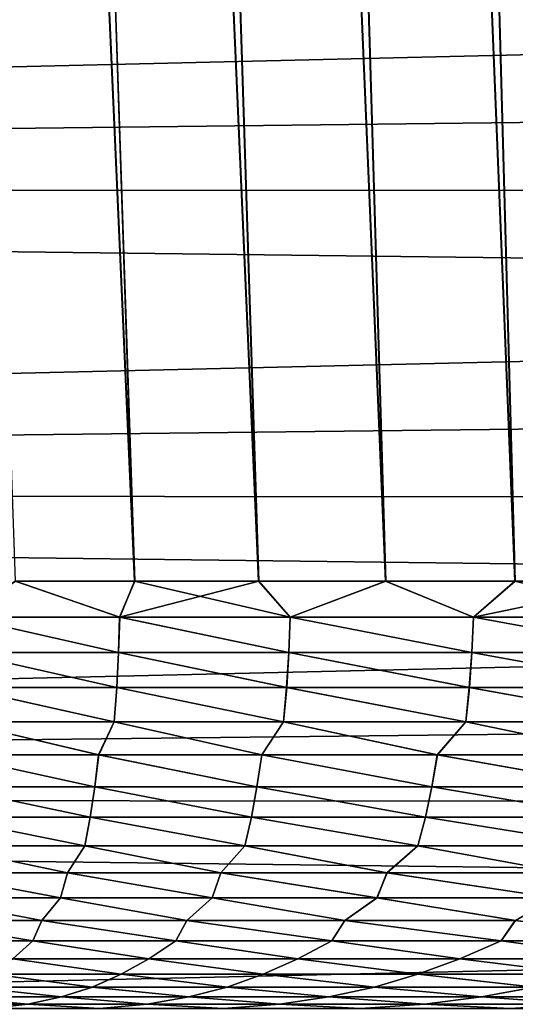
# Model space of a CAD drawing. Header units: millimetres. Extents: x -161 to 161, y -94 to 1149.
# Tile 900 of 1056: x 35.74 to 36.84, y 458.21 to 460.41. Entities that reach past the tile are written whole.
import ezdxf

# ---------------------------------------------------------------- set-up
doc = ezdxf.new("R2010")
doc.units = ezdxf.units.MM
doc.header["$LTSCALE"] = 81.481481
for name, color, linetype in [('43', 7, 'CONTINUOUS'), ('44', 7, 'CONTINUOUS'), ('89', 7, 'CONTINUOUS'), ('93', 7, 'CONTINUOUS')]:
    doc.layers.add(name, color=color, linetype=linetype)

msp = doc.modelspace()

# ---------------------------------------------------------------- linework, layer by layer
at = {"layer": '43', "color": 7, "linetype": 'CONTINUOUS', "true_color": 0xaaaaaa}
for points in [[(53, 460.7133, -16.986), (53, 460.369, -16.9684), (24.2, 460.7155, -16.9862), (53, 460.7133, -16.986)], [(24.2, 460.7155, -16.9862), (53, 460.369, -16.9684), (24.2, 460.0321, -16.9449), (24.2, 460.7155, -16.9862)], [(53, 460.369, -16.9684), (53, 460.0247, -16.944), (24.2, 460.0321, -16.9449), (53, 460.369, -16.9684)], [(53, 460.0247, -16.944), (53, 459.681, -16.9126), (24.2, 460.0321, -16.9449), (53, 460.0247, -16.944)], [(24.2, 460.0321, -16.9449), (53, 459.681, -16.9126), (24.2, 459.3509, -16.8761), (24.2, 460.0321, -16.9449)], [(53, 459.681, -16.9126), (53, 459.3381, -16.8743), (24.2, 459.3509, -16.8761), (53, 459.681, -16.9126)], [(53, 459.3381, -16.8743), (53, 458.9967, -16.8292), (24.2, 459.3509, -16.8761), (53, 459.3381, -16.8743)], [(24.2, 459.3509, -16.8761), (53, 458.9967, -16.8292), (24.2, 458.673, -16.7799), (24.2, 459.3509, -16.8761)], [(53, 458.9967, -16.8292), (53, 458.657, -16.7772), (24.2, 458.673, -16.7799), (53, 458.9967, -16.8292)], [(53, 458.657, -16.7772), (53, 458.319, -16.7185), (24.2, 458.673, -16.7799), (53, 458.657, -16.7772)], [(24.2, 458.673, -16.7799), (53, 458.319, -16.7185), (24.2, 457.9996, -16.6564), (24.2, 458.673, -16.7799)], [(53, 458.319, -16.7185), (53, 457.9815, -16.6526), (24.2, 457.9996, -16.6564), (53, 458.319, -16.7185)]]:
    msp.add_3dface(points, dxfattribs=at)
at = {"layer": '44', "color": 7, "linetype": 'CONTINUOUS', "true_color": 0xaaaaaa}
for points in [[(24.2, 460.0321, 16.9449), (53, 460.7133, 16.986), (24.2, 460.7155, 16.9862), (24.2, 460.0321, 16.9449)], [(53, 460.369, 16.9684), (53, 460.7133, 16.986), (24.2, 460.0321, 16.9449), (53, 460.369, 16.9684)], [(53, 460.0247, 16.944), (53, 460.369, 16.9684), (24.2, 460.0321, 16.9449), (53, 460.0247, 16.944)], [(24.2, 459.3509, 16.8761), (53, 460.0247, 16.944), (24.2, 460.0321, 16.9449), (24.2, 459.3509, 16.8761)], [(53, 459.681, 16.9126), (53, 460.0247, 16.944), (24.2, 459.3509, 16.8761), (53, 459.681, 16.9126)], [(53, 459.3381, 16.8743), (53, 459.681, 16.9126), (24.2, 459.3509, 16.8761), (53, 459.3381, 16.8743)], [(24.2, 458.673, 16.7799), (53, 459.3381, 16.8743), (24.2, 459.3509, 16.8761), (24.2, 458.673, 16.7799)], [(53, 458.9967, 16.8292), (53, 459.3381, 16.8743), (24.2, 458.673, 16.7799), (53, 458.9967, 16.8292)], [(53, 458.657, 16.7772), (53, 458.9967, 16.8292), (24.2, 458.673, 16.7799), (53, 458.657, 16.7772)], [(24.2, 457.9996, 16.6564), (53, 458.657, 16.7772), (24.2, 458.673, 16.7799), (24.2, 457.9996, 16.6564)], [(53, 458.319, 16.7185), (53, 458.657, 16.7772), (24.2, 457.9996, 16.6564), (53, 458.319, 16.7185)], [(53, 457.9815, 16.6526), (53, 458.319, 16.7185), (24.2, 457.9996, 16.6564), (53, 457.9815, 16.6526)]]:
    msp.add_3dface(points, dxfattribs=at)
at = {"layer": '89', "color": 7, "linetype": 'CONTINUOUS', "true_color": 0xaaaaaa}
for points in [[(35.9933, 459.1566, -6.2808), (35.7267, 459.1566, -5.9026), (34.7844, 486.2, -6.6083), (35.9933, 459.1566, -6.2808)], [(35.086, 486.2, -7.0308), (35.9933, 459.1566, -6.2808), (34.7844, 486.2, -6.6083), (35.086, 486.2, -7.0308)], [(35.086, 486.2, 7.0308), (34.7844, 486.2, 6.6083), (35.9927, 459.1566, 6.2799), (35.086, 486.2, 7.0308)], [(35.9927, 459.1566, 6.2799), (34.7844, 486.2, 6.6083), (35.7261, 459.1566, 5.9018), (35.9927, 459.1566, 6.2799)], [(36.2697, 459.1566, -6.6388), (35.9933, 459.1566, -6.2808), (35.086, 486.2, -7.0308), (36.2697, 459.1566, -6.6388)], [(35.4071, 486.2, -7.4413), (36.2697, 459.1566, -6.6388), (35.086, 486.2, -7.0308), (35.4071, 486.2, -7.4413)], [(35.4071, 486.2, 7.4413), (35.086, 486.2, 7.0308), (36.2688, 459.1566, 6.6377), (35.4071, 486.2, 7.4413)], [(36.2688, 459.1566, 6.6377), (35.086, 486.2, 7.0308), (35.9927, 459.1566, 6.2799), (36.2688, 459.1566, 6.6377)], [(36.5534, 459.1566, -6.9759), (36.2697, 459.1566, -6.6388), (35.4071, 486.2, -7.4413), (36.5534, 459.1566, -6.9759)], [(35.746, 486.2, -7.8373), (36.5534, 459.1566, -6.9759), (35.4071, 486.2, -7.4413), (35.746, 486.2, -7.8373)], [(35.746, 486.2, 7.8373), (35.4071, 486.2, 7.4413), (36.5524, 459.1566, 6.9748), (35.746, 486.2, 7.8373)], [(36.5524, 459.1566, 6.9748), (35.4071, 486.2, 7.4413), (36.2688, 459.1566, 6.6377), (36.5524, 459.1566, 6.9748)], [(36.842, 459.1566, -7.2915), (36.5534, 459.1566, -6.9759), (35.746, 486.2, -7.8373), (36.842, 459.1566, -7.2915)], [(36.1006, 486.2, -8.2166), (36.842, 459.1566, -7.2915), (35.746, 486.2, -7.8373), (36.1006, 486.2, -8.2166)], [(36.1006, 486.2, 8.2166), (35.746, 486.2, 7.8373), (36.8409, 459.1566, 7.2904), (36.1006, 486.2, 8.2166)], [(36.8409, 459.1566, 7.2904), (35.746, 486.2, 7.8373), (36.5524, 459.1566, 6.9748), (36.8409, 459.1566, 7.2904)], [(37.1337, 459.1566, -7.5861), (36.842, 459.1566, -7.2915), (36.1006, 486.2, -8.2166), (37.1337, 459.1566, -7.5861)], [(36.4708, 486.2, -8.5786), (37.1337, 459.1566, -7.5861), (36.1006, 486.2, -8.2166), (36.4708, 486.2, -8.5786)], [(36.4708, 486.2, 8.5786), (36.1006, 486.2, 8.2166), (37.1326, 459.1566, 7.585), (36.4708, 486.2, 8.5786)], [(37.1326, 459.1566, 7.585), (36.1006, 486.2, 8.2166), (36.8409, 459.1566, 7.2904), (37.1326, 459.1566, 7.585)], [(37.4274, 459.1566, -7.8606), (37.1337, 459.1566, -7.5861), (36.4708, 486.2, -8.5786), (37.4274, 459.1566, -7.8606)], [(36.8588, 486.2, -8.9256), (37.4274, 459.1566, -7.8606), (36.4708, 486.2, -8.5786), (36.8588, 486.2, -8.9256)], [(36.8588, 486.2, 8.9256), (36.4708, 486.2, 8.5786), (37.4262, 459.1566, 7.8596), (36.8588, 486.2, 8.9256)], [(37.4262, 459.1566, 7.8596), (36.4708, 486.2, 8.5786), (37.1326, 459.1566, 7.585), (37.4262, 459.1566, 7.8596)]]:
    msp.add_3dface(points, dxfattribs=at)
at = {"layer": '93', "color": 7, "linetype": 'CONTINUOUS', "true_color": 0xaaaaaa}
for points in [[(35.6082, 459.0765, -5.7101), (35.7267, 459.1566, -5.9026), (35.9592, 459.0765, -6.2229), (35.6082, 459.0765, -5.7101)], [(35.7261, 459.1566, 5.9018), (35.6083, 459.0765, 5.7103), (35.9594, 459.0765, 6.2231), (35.7261, 459.1566, 5.9018)], [(35.9927, 459.1566, 6.2799), (35.7261, 459.1566, 5.9018), (35.9594, 459.0765, 6.2231), (35.9927, 459.1566, 6.2799)], [(35.7267, 459.1566, -5.9026), (35.9933, 459.1566, -6.2808), (35.9592, 459.0765, -6.2229), (35.7267, 459.1566, -5.9026)], [(35.9933, 459.1566, -6.2808), (36.2697, 459.1566, -6.6388), (35.9592, 459.0765, -6.2229), (35.9933, 459.1566, -6.2808)], [(35.9592, 459.0765, -6.2229), (36.2697, 459.1566, -6.6388), (36.3398, 459.0765, -6.7142), (35.9592, 459.0765, -6.2229)], [(35.9927, 459.1566, 6.2799), (35.9594, 459.0765, 6.2231), (36.34, 459.0765, 6.7144), (35.9927, 459.1566, 6.2799)], [(36.2688, 459.1566, 6.6377), (35.9927, 459.1566, 6.2799), (36.34, 459.0765, 6.7144), (36.2688, 459.1566, 6.6377)], [(36.5524, 459.1566, 6.9748), (36.2688, 459.1566, 6.6377), (36.34, 459.0765, 6.7144), (36.5524, 459.1566, 6.9748)], [(36.2697, 459.1566, -6.6388), (36.5534, 459.1566, -6.9759), (36.3398, 459.0765, -6.7142), (36.2697, 459.1566, -6.6388)], [(36.3398, 459.0765, -6.7142), (36.5534, 459.1566, -6.9759), (36.7486, 459.0765, -7.1823), (36.3398, 459.0765, -6.7142)], [(36.5524, 459.1566, 6.9748), (36.34, 459.0765, 6.7144), (36.7488, 459.0765, 7.1825), (36.5524, 459.1566, 6.9748)], [(36.8409, 459.1566, 7.2904), (36.5524, 459.1566, 6.9748), (36.7488, 459.0765, 7.1825), (36.8409, 459.1566, 7.2904)], [(36.5534, 459.1566, -6.9759), (36.842, 459.1566, -7.2915), (36.7486, 459.0765, -7.1823), (36.5534, 459.1566, -6.9759)], [(36.842, 459.1566, -7.2915), (37.1337, 459.1566, -7.5861), (36.7486, 459.0765, -7.1823), (36.842, 459.1566, -7.2915)], [(36.7486, 459.0765, -7.1823), (37.1337, 459.1566, -7.5861), (37.1843, 459.0765, -7.6256), (36.7486, 459.0765, -7.1823)], [(36.8409, 459.1566, 7.2904), (36.7488, 459.0765, 7.1825), (37.1844, 459.0765, 7.6258), (36.8409, 459.1566, 7.2904)], [(37.1326, 459.1566, 7.585), (36.8409, 459.1566, 7.2904), (37.1844, 459.0765, 7.6258), (37.1326, 459.1566, 7.585)], [(35.6064, 458.9971, -5.6829), (35.6082, 459.0765, -5.7101), (35.9567, 458.9971, -6.197), (35.6064, 458.9971, -5.6829)], [(35.6065, 458.9971, 5.683), (35.9567, 458.9971, 6.1972), (35.6083, 459.0765, 5.7103), (35.6065, 458.9971, 5.683)], [(35.6082, 459.0765, -5.7101), (35.9592, 459.0765, -6.2229), (35.9567, 458.9971, -6.197), (35.6082, 459.0765, -5.7101)], [(35.6083, 459.0765, 5.7103), (35.9567, 458.9971, 6.1972), (35.9594, 459.0765, 6.2231), (35.6083, 459.0765, 5.7103)], [(35.9567, 458.9971, -6.197), (35.9592, 459.0765, -6.2229), (36.3366, 458.9971, -6.6896), (35.9567, 458.9971, -6.197)], [(35.9567, 458.9971, 6.1972), (36.3367, 458.9971, 6.6897), (35.9594, 459.0765, 6.2231), (35.9567, 458.9971, 6.1972)], [(35.9592, 459.0765, -6.2229), (36.3398, 459.0765, -6.7142), (36.3366, 458.9971, -6.6896), (35.9592, 459.0765, -6.2229)], [(35.9594, 459.0765, 6.2231), (36.3367, 458.9971, 6.6897), (36.34, 459.0765, 6.7144), (35.9594, 459.0765, 6.2231)], [(36.3366, 458.9971, -6.6896), (36.3398, 459.0765, -6.7142), (36.745, 458.9971, -7.159), (36.3366, 458.9971, -6.6896)], [(36.3367, 458.9971, 6.6897), (36.745, 458.9971, 7.1591), (36.34, 459.0765, 6.7144), (36.3367, 458.9971, 6.6897)], [(36.3398, 459.0765, -6.7142), (36.7486, 459.0765, -7.1823), (36.745, 458.9971, -7.159), (36.3398, 459.0765, -6.7142)], [(36.34, 459.0765, 6.7144), (36.745, 458.9971, 7.1591), (36.7488, 459.0765, 7.1825), (36.34, 459.0765, 6.7144)], [(36.745, 458.9971, -7.159), (36.7486, 459.0765, -7.1823), (37.1802, 458.9971, -7.6035), (36.745, 458.9971, -7.159)], [(36.745, 458.9971, 7.1591), (37.1803, 458.9971, 7.6036), (36.7488, 459.0765, 7.1825), (36.745, 458.9971, 7.1591)], [(36.7486, 459.0765, -7.1823), (37.1843, 459.0765, -7.6256), (37.1802, 458.9971, -7.6035), (36.7486, 459.0765, -7.1823)], [(36.7488, 459.0765, 7.1825), (37.1803, 458.9971, 7.6036), (37.1844, 459.0765, 7.6258), (36.7488, 459.0765, 7.1825)], [(35.6037, 458.9191, 5.6424), (35.9528, 458.9191, 6.1584), (35.6065, 458.9971, 5.683), (35.6037, 458.9191, 5.6424)], [(35.6039, 458.9191, -5.6427), (35.6064, 458.9971, -5.6829), (35.953, 458.9191, -6.1587), (35.6039, 458.9191, -5.6427)], [(35.6064, 458.9971, -5.6829), (35.9567, 458.9971, -6.197), (35.953, 458.9191, -6.1587), (35.6064, 458.9971, -5.6829)], [(35.6065, 458.9971, 5.683), (35.9528, 458.9191, 6.1584), (35.9567, 458.9971, 6.1972), (35.6065, 458.9971, 5.683)], [(35.9528, 458.9191, 6.1584), (36.3318, 458.9191, 6.6529), (35.9567, 458.9971, 6.1972), (35.9528, 458.9191, 6.1584)], [(35.953, 458.9191, -6.1587), (35.9567, 458.9971, -6.197), (36.332, 458.9191, -6.6532), (35.953, 458.9191, -6.1587)], [(35.9567, 458.9971, -6.197), (36.3366, 458.9971, -6.6896), (36.332, 458.9191, -6.6532), (35.9567, 458.9971, -6.197)], [(35.9567, 458.9971, 6.1972), (36.3318, 458.9191, 6.6529), (36.3367, 458.9971, 6.6897), (35.9567, 458.9971, 6.1972)], [(36.3318, 458.9191, 6.6529), (36.7394, 458.9191, 7.1242), (36.3367, 458.9971, 6.6897), (36.3318, 458.9191, 6.6529)], [(36.332, 458.9191, -6.6532), (36.3366, 458.9971, -6.6896), (36.7396, 458.9191, -7.1244), (36.332, 458.9191, -6.6532)], [(36.3366, 458.9971, -6.6896), (36.745, 458.9971, -7.159), (36.7396, 458.9191, -7.1244), (36.3366, 458.9971, -6.6896)], [(36.3367, 458.9971, 6.6897), (36.7394, 458.9191, 7.1242), (36.745, 458.9971, 7.1591), (36.3367, 458.9971, 6.6897)], [(36.7394, 458.9191, 7.1242), (37.1741, 458.9191, 7.5705), (36.745, 458.9971, 7.1591), (36.7394, 458.9191, 7.1242)], [(36.7396, 458.9191, -7.1244), (36.745, 458.9971, -7.159), (37.1743, 458.9191, -7.5707), (36.7396, 458.9191, -7.1244)], [(36.745, 458.9971, -7.159), (37.1802, 458.9971, -7.6035), (37.1743, 458.9191, -7.5707), (36.745, 458.9971, -7.159)], [(36.745, 458.9971, 7.1591), (37.1741, 458.9191, 7.5705), (37.1803, 458.9971, 7.6036), (36.745, 458.9971, 7.1591)], [(35.5995, 458.8428, -5.5877), (35.6039, 458.9191, -5.6427), (35.9471, 458.8428, -6.1064), (35.5995, 458.8428, -5.5877)], [(35.5996, 458.8428, 5.5878), (35.9472, 458.8428, 6.1065), (35.6037, 458.9191, 5.6424), (35.5996, 458.8428, 5.5878)], [(35.6037, 458.9191, 5.6424), (35.9472, 458.8428, 6.1065), (35.9528, 458.9191, 6.1584), (35.6037, 458.9191, 5.6424)], [(35.6039, 458.9191, -5.6427), (35.953, 458.9191, -6.1587), (35.9471, 458.8428, -6.1064), (35.6039, 458.9191, -5.6427)], [(35.9471, 458.8428, -6.1064), (35.953, 458.9191, -6.1587), (36.3248, 458.8428, -6.6036), (35.9471, 458.8428, -6.1064)], [(35.9472, 458.8428, 6.1065), (36.3249, 458.8428, 6.6037), (35.9528, 458.9191, 6.1584), (35.9472, 458.8428, 6.1065)], [(35.9528, 458.9191, 6.1584), (36.3249, 458.8428, 6.6037), (36.3318, 458.9191, 6.6529), (35.9528, 458.9191, 6.1584)], [(35.953, 458.9191, -6.1587), (36.332, 458.9191, -6.6532), (36.3248, 458.8428, -6.6036), (35.953, 458.9191, -6.1587)], [(36.3248, 458.8428, -6.6036), (36.332, 458.9191, -6.6532), (36.7314, 458.8428, -7.0774), (36.3248, 458.8428, -6.6036)], [(36.3249, 458.8428, 6.6037), (36.7315, 458.8428, 7.0775), (36.3318, 458.9191, 6.6529), (36.3249, 458.8428, 6.6037)], [(36.3318, 458.9191, 6.6529), (36.7315, 458.8428, 7.0775), (36.7394, 458.9191, 7.1242), (36.3318, 458.9191, 6.6529)], [(36.332, 458.9191, -6.6532), (36.7396, 458.9191, -7.1244), (36.7314, 458.8428, -7.0774), (36.332, 458.9191, -6.6532)], [(36.7314, 458.8428, -7.0774), (36.7396, 458.9191, -7.1244), (37.1655, 458.8428, -7.5263), (36.7314, 458.8428, -7.0774)], [(36.7315, 458.8428, 7.0775), (37.1656, 458.8428, 7.5264), (36.7394, 458.9191, 7.1242), (36.7315, 458.8428, 7.0775)], [(36.7394, 458.9191, 7.1242), (37.1656, 458.8428, 7.5264), (37.1741, 458.9191, 7.5705), (36.7394, 458.9191, 7.1242)], [(36.7396, 458.9191, -7.1244), (37.1743, 458.9191, -7.5707), (37.1655, 458.8428, -7.5263), (36.7396, 458.9191, -7.1244)], [(35.5776, 458.7689, -5.4922), (35.5995, 458.8428, -5.5877), (35.9123, 458.7689, -6.0022), (35.5776, 458.7689, -5.4922)], [(35.5777, 458.7689, 5.4925), (35.9125, 458.7689, 6.0025), (35.5996, 458.8428, 5.5878), (35.5777, 458.7689, 5.4925)], [(35.5995, 458.8428, -5.5877), (35.9471, 458.8428, -6.1064), (35.9123, 458.7689, -6.0022), (35.5995, 458.8428, -5.5877)], [(35.5996, 458.8428, 5.5878), (35.9125, 458.7689, 6.0025), (35.9472, 458.8428, 6.1065), (35.5996, 458.8428, 5.5878)], [(35.9123, 458.7689, -6.0022), (35.9471, 458.8428, -6.1064), (36.2762, 458.7689, -6.4918), (35.9123, 458.7689, -6.0022)], [(35.9125, 458.7689, 6.0025), (36.2764, 458.7689, 6.4921), (35.9472, 458.8428, 6.1065), (35.9125, 458.7689, 6.0025)], [(35.9471, 458.8428, -6.1064), (36.3248, 458.8428, -6.6036), (36.2762, 458.7689, -6.4918), (35.9471, 458.8428, -6.1064)], [(35.9472, 458.8428, 6.1065), (36.2764, 458.7689, 6.4921), (36.3249, 458.8428, 6.6037), (35.9472, 458.8428, 6.1065)], [(36.2762, 458.7689, -6.4918), (36.3248, 458.8428, -6.6036), (36.6679, 458.7689, -6.9594), (36.2762, 458.7689, -6.4918)], [(36.2764, 458.7689, 6.4921), (36.6681, 458.7689, 6.9596), (36.3249, 458.8428, 6.6037), (36.2764, 458.7689, 6.4921)], [(36.3248, 458.8428, -6.6036), (36.7314, 458.8428, -7.0774), (36.6679, 458.7689, -6.9594), (36.3248, 458.8428, -6.6036)], [(36.3249, 458.8428, 6.6037), (36.6681, 458.7689, 6.9596), (36.7315, 458.8428, 7.0775), (36.3249, 458.8428, 6.6037)], [(36.6679, 458.7689, -6.9594), (36.7314, 458.8428, -7.0774), (37.0862, 458.7689, -7.4034), (36.6679, 458.7689, -6.9594)], [(36.6681, 458.7689, 6.9596), (37.0864, 458.7689, 7.4036), (36.7315, 458.8428, 7.0775), (36.6681, 458.7689, 6.9596)], [(36.7314, 458.8428, -7.0774), (37.1655, 458.8428, -7.5263), (37.0862, 458.7689, -7.4034), (36.7314, 458.8428, -7.0774)], [(36.7315, 458.8428, 7.0775), (37.0864, 458.7689, 7.4036), (37.1656, 458.8428, 7.5264), (36.7315, 458.8428, 7.0775)], [(35.5714, 458.6978, -5.41), (35.5776, 458.7689, -5.4922), (35.9037, 458.6978, -5.9239), (35.5714, 458.6978, -5.41)], [(35.5715, 458.6978, 5.4102), (35.9038, 458.6978, 5.9241), (35.5777, 458.7689, 5.4925), (35.5715, 458.6978, 5.4102)], [(35.5776, 458.7689, -5.4922), (35.9123, 458.7689, -6.0022), (35.9037, 458.6978, -5.9239), (35.5776, 458.7689, -5.4922)], [(35.5777, 458.7689, 5.4925), (35.9038, 458.6978, 5.9241), (35.9125, 458.7689, 6.0025), (35.5777, 458.7689, 5.4925)], [(35.9037, 458.6978, -5.9239), (35.9123, 458.7689, -6.0022), (36.2656, 458.6978, -6.4175), (35.9037, 458.6978, -5.9239)], [(35.9038, 458.6978, 5.9241), (36.2657, 458.6978, 6.4176), (35.9125, 458.7689, 6.0025), (35.9038, 458.6978, 5.9241)], [(35.9123, 458.7689, -6.0022), (36.2762, 458.7689, -6.4918), (36.2656, 458.6978, -6.4175), (35.9123, 458.7689, -6.0022)], [(35.9125, 458.7689, 6.0025), (36.2657, 458.6978, 6.4176), (36.2764, 458.7689, 6.4921), (35.9125, 458.7689, 6.0025)], [(36.2656, 458.6978, -6.4175), (36.2762, 458.7689, -6.4918), (36.6558, 458.6978, -6.8889), (36.2656, 458.6978, -6.4175)], [(36.2657, 458.6978, 6.4176), (36.6559, 458.6978, 6.8891), (36.2764, 458.7689, 6.4921), (36.2657, 458.6978, 6.4176)], [(36.2762, 458.7689, -6.4918), (36.6679, 458.7689, -6.9594), (36.6558, 458.6978, -6.8889), (36.2762, 458.7689, -6.4918)], [(36.2764, 458.7689, 6.4921), (36.6559, 458.6978, 6.8891), (36.6681, 458.7689, 6.9596), (36.2764, 458.7689, 6.4921)], [(36.6558, 458.6978, -6.8889), (36.6679, 458.7689, -6.9594), (37.073, 458.6978, -7.3367), (36.6558, 458.6978, -6.8889)], [(36.6559, 458.6978, 6.8891), (37.0731, 458.6978, 7.3369), (36.6681, 458.7689, 6.9596), (36.6559, 458.6978, 6.8891)], [(36.6679, 458.7689, -6.9594), (37.0862, 458.7689, -7.4034), (37.073, 458.6978, -7.3367), (36.6679, 458.7689, -6.9594)], [(36.6681, 458.7689, 6.9596), (37.0731, 458.6978, 7.3369), (37.0864, 458.7689, 7.4036), (36.6681, 458.7689, 6.9596)], [(35.5641, 458.6299, -5.3141), (35.5714, 458.6978, -5.41), (35.8936, 458.6299, -5.8327), (35.5641, 458.6299, -5.3141)], [(35.5643, 458.6299, 5.3143), (35.8938, 458.6299, 5.8329), (35.5715, 458.6978, 5.4102), (35.5643, 458.6299, 5.3143)], [(35.5714, 458.6978, -5.41), (35.9037, 458.6978, -5.9239), (35.8936, 458.6299, -5.8327), (35.5714, 458.6978, -5.41)], [(35.5715, 458.6978, 5.4102), (35.8938, 458.6299, 5.8329), (35.9038, 458.6978, 5.9241), (35.5715, 458.6978, 5.4102)], [(35.8936, 458.6299, -5.8327), (35.9037, 458.6978, -5.9239), (36.2532, 458.6299, -6.3308), (35.8936, 458.6299, -5.8327)], [(35.8938, 458.6299, 5.8329), (36.2533, 458.6299, 6.331), (35.9038, 458.6978, 5.9241), (35.8938, 458.6299, 5.8329)], [(35.9037, 458.6978, -5.9239), (36.2656, 458.6978, -6.4175), (36.2532, 458.6299, -6.3308), (35.9037, 458.6978, -5.9239)], [(35.9038, 458.6978, 5.9241), (36.2533, 458.6299, 6.331), (36.2657, 458.6978, 6.4176), (35.9038, 458.6978, 5.9241)], [(36.2532, 458.6299, -6.3308), (36.2656, 458.6978, -6.4175), (36.6415, 458.6299, -6.8069), (36.2532, 458.6299, -6.3308)], [(36.2533, 458.6299, 6.331), (36.6417, 458.6299, 6.8071), (36.2657, 458.6978, 6.4176), (36.2533, 458.6299, 6.331)], [(36.2656, 458.6978, -6.4175), (36.6558, 458.6978, -6.8889), (36.6415, 458.6299, -6.8069), (36.2656, 458.6978, -6.4175)], [(36.2657, 458.6978, 6.4176), (36.6417, 458.6299, 6.8071), (36.6559, 458.6978, 6.8891), (36.2657, 458.6978, 6.4176)], [(36.6415, 458.6299, -6.8069), (36.6558, 458.6978, -6.8889), (37.0573, 458.6299, -7.2592), (36.6415, 458.6299, -6.8069)], [(36.6417, 458.6299, 6.8071), (37.0575, 458.6299, 7.2594), (36.6559, 458.6978, 6.8891), (36.6417, 458.6299, 6.8071)], [(36.6558, 458.6978, -6.8889), (37.073, 458.6978, -7.3367), (37.0573, 458.6299, -7.2592), (36.6558, 458.6978, -6.8889)], [(36.6559, 458.6978, 6.8891), (37.0575, 458.6299, 7.2594), (37.0731, 458.6978, 7.3369), (36.6559, 458.6978, 6.8891)], [(35.5555, 458.5657, -5.2039), (35.5641, 458.6299, -5.3141), (35.8817, 458.5657, -5.7278), (35.5555, 458.5657, -5.2039)], [(35.5557, 458.5657, 5.2041), (35.8818, 458.5657, 5.7281), (35.5643, 458.6299, 5.3143), (35.5557, 458.5657, 5.2041)], [(35.5641, 458.6299, -5.3141), (35.8936, 458.6299, -5.8327), (35.8817, 458.5657, -5.7278), (35.5641, 458.6299, -5.3141)], [(35.5643, 458.6299, 5.3143), (35.8818, 458.5657, 5.7281), (35.8938, 458.6299, 5.8329), (35.5643, 458.6299, 5.3143)], [(35.8817, 458.5657, -5.7278), (35.8936, 458.6299, -5.8327), (36.2385, 458.5657, -6.2314), (35.8817, 458.5657, -5.7278)], [(35.8818, 458.5657, 5.7281), (36.2386, 458.5657, 6.2316), (35.8938, 458.6299, 5.8329), (35.8818, 458.5657, 5.7281)], [(35.8936, 458.6299, -5.8327), (36.2532, 458.6299, -6.3308), (36.2385, 458.5657, -6.2314), (35.8936, 458.6299, -5.8327)], [(35.8938, 458.6299, 5.8329), (36.2386, 458.5657, 6.2316), (36.2533, 458.6299, 6.331), (35.8938, 458.6299, 5.8329)], [(36.2385, 458.5657, -6.2314), (36.2532, 458.6299, -6.3308), (36.6246, 458.5657, -6.7128), (36.2385, 458.5657, -6.2314)], [(36.2386, 458.5657, 6.2316), (36.6248, 458.5657, 6.713), (36.2533, 458.6299, 6.331), (36.2386, 458.5657, 6.2316)], [(36.2532, 458.6299, -6.3308), (36.6415, 458.6299, -6.8069), (36.6246, 458.5657, -6.7128), (36.2532, 458.6299, -6.3308)], [(36.2533, 458.6299, 6.331), (36.6248, 458.5657, 6.713), (36.6417, 458.6299, 6.8071), (36.2533, 458.6299, 6.331)], [(36.6246, 458.5657, -6.7128), (36.6415, 458.6299, -6.8069), (37.0388, 458.5657, -7.1704), (36.6246, 458.5657, -6.7128)], [(36.6248, 458.5657, 6.713), (37.039, 458.5657, 7.1706), (36.6417, 458.6299, 6.8071), (36.6248, 458.5657, 6.713)], [(36.6415, 458.6299, -6.8069), (37.0573, 458.6299, -7.2592), (37.0388, 458.5657, -7.1704), (36.6415, 458.6299, -6.8069)], [(36.6417, 458.6299, 6.8071), (37.039, 458.5657, 7.1706), (37.0575, 458.6299, 7.2594), (36.6417, 458.6299, 6.8071)], [(35.5305, 458.5056, -5.0524), (35.5555, 458.5657, -5.2039), (35.8427, 458.5056, -5.5705), (35.5305, 458.5056, -5.0524)], [(35.5306, 458.5056, 5.0526), (35.8428, 458.5056, 5.5707), (35.5557, 458.5657, 5.2041), (35.5306, 458.5056, 5.0526)], [(35.5555, 458.5657, -5.2039), (35.8817, 458.5657, -5.7278), (35.8427, 458.5056, -5.5705), (35.5555, 458.5657, -5.2039)], [(35.5557, 458.5657, 5.2041), (35.8428, 458.5056, 5.5707), (35.8818, 458.5657, 5.7281), (35.5557, 458.5657, 5.2041)], [(35.8427, 458.5056, -5.5705), (35.8817, 458.5657, -5.7278), (36.1848, 458.5056, -6.0694), (35.8427, 458.5056, -5.5705)], [(35.8428, 458.5056, 5.5707), (36.1849, 458.5056, 6.0695), (35.8818, 458.5657, 5.7281), (35.8428, 458.5056, 5.5707)], [(35.8817, 458.5657, -5.7278), (36.2385, 458.5657, -6.2314), (36.1848, 458.5056, -6.0694), (35.8817, 458.5657, -5.7278)], [(35.8818, 458.5657, 5.7281), (36.1849, 458.5056, 6.0695), (36.2386, 458.5657, 6.2316), (35.8818, 458.5657, 5.7281)], [(36.1848, 458.5056, -6.0694), (36.2385, 458.5657, -6.2314), (36.5557, 458.5056, -6.5473), (36.1848, 458.5056, -6.0694)], [(36.1849, 458.5056, 6.0695), (36.5558, 458.5056, 6.5474), (36.2386, 458.5657, 6.2316), (36.1849, 458.5056, 6.0695)], [(36.2385, 458.5657, -6.2314), (36.6246, 458.5657, -6.7128), (36.5557, 458.5056, -6.5473), (36.2385, 458.5657, -6.2314)], [(36.2386, 458.5657, 6.2316), (36.5558, 458.5056, 6.5474), (36.6248, 458.5657, 6.713), (36.2386, 458.5657, 6.2316)], [(36.5557, 458.5056, -6.5473), (36.6246, 458.5657, -6.7128), (36.9539, 458.5056, -7.0026), (36.5557, 458.5056, -6.5473)], [(36.5558, 458.5056, 6.5474), (36.954, 458.5056, 7.0027), (36.6248, 458.5657, 6.713), (36.5558, 458.5056, 6.5474)], [(36.6246, 458.5657, -6.7128), (37.0388, 458.5657, -7.1704), (36.9539, 458.5056, -7.0026), (36.6246, 458.5657, -6.7128)], [(36.6248, 458.5657, 6.713), (36.954, 458.5056, 7.0027), (37.039, 458.5657, 7.1706), (36.6248, 458.5657, 6.713)], [(35.5192, 458.45, 4.9124), (35.827, 458.45, 5.4374), (35.5306, 458.5056, 5.0526), (35.5192, 458.45, 4.9124)], [(35.5194, 458.45, -4.9127), (35.5305, 458.5056, -5.0524), (35.8272, 458.45, -5.4377), (35.5194, 458.45, -4.9127)], [(35.5305, 458.5056, -5.0524), (35.8427, 458.5056, -5.5705), (35.8272, 458.45, -5.4377), (35.5305, 458.5056, -5.0524)], [(35.5306, 458.5056, 5.0526), (35.827, 458.45, 5.4374), (35.8428, 458.5056, 5.5707), (35.5306, 458.5056, 5.0526)], [(35.827, 458.45, 5.4374), (36.1655, 458.45, 5.9432), (35.8428, 458.5056, 5.5707), (35.827, 458.45, 5.4374)], [(35.8272, 458.45, -5.4377), (35.8427, 458.5056, -5.5705), (36.1657, 458.45, -5.9435), (35.8272, 458.45, -5.4377)], [(35.8427, 458.5056, -5.5705), (36.1848, 458.5056, -6.0694), (36.1657, 458.45, -5.9435), (35.8427, 458.5056, -5.5705)], [(35.8428, 458.5056, 5.5707), (36.1655, 458.45, 5.9432), (36.1849, 458.5056, 6.0695), (35.8428, 458.5056, 5.5707)], [(36.1655, 458.45, 5.9432), (36.5333, 458.45, 6.4279), (36.1849, 458.5056, 6.0695), (36.1655, 458.45, 5.9432)], [(36.1657, 458.45, -5.9435), (36.1848, 458.5056, -6.0694), (36.5336, 458.45, -6.4282), (36.1657, 458.45, -5.9435)], [(36.1848, 458.5056, -6.0694), (36.5557, 458.5056, -6.5473), (36.5336, 458.45, -6.4282), (36.1848, 458.5056, -6.0694)], [(36.1849, 458.5056, 6.0695), (36.5333, 458.45, 6.4279), (36.5558, 458.5056, 6.5474), (36.1849, 458.5056, 6.0695)], [(36.5333, 458.45, 6.4279), (36.9294, 458.45, 6.89), (36.5558, 458.5056, 6.5474), (36.5333, 458.45, 6.4279)], [(36.5336, 458.45, -6.4282), (36.5557, 458.5056, -6.5473), (36.9296, 458.45, -6.8902), (36.5336, 458.45, -6.4282)], [(36.5557, 458.5056, -6.5473), (36.9539, 458.5056, -7.0026), (36.9296, 458.45, -6.8902), (36.5557, 458.5056, -6.5473)], [(36.5558, 458.5056, 6.5474), (36.9294, 458.45, 6.89), (36.954, 458.5056, 7.0027), (36.5558, 458.5056, 6.5474)], [(35.4925, 458.3993, -4.7304), (35.5194, 458.45, -4.9127), (35.7859, 458.3993, -5.2513), (35.4925, 458.3993, -4.7304)], [(35.4926, 458.3993, 4.7306), (35.786, 458.3993, 5.2515), (35.5192, 458.45, 4.9124), (35.4926, 458.3993, 4.7306)], [(35.5192, 458.45, 4.9124), (35.786, 458.3993, 5.2515), (35.827, 458.45, 5.4374), (35.5192, 458.45, 4.9124)], [(35.5194, 458.45, -4.9127), (35.8272, 458.45, -5.4377), (35.7859, 458.3993, -5.2513), (35.5194, 458.45, -4.9127)], [(35.7859, 458.3993, -5.2513), (35.8272, 458.45, -5.4377), (36.1094, 458.3993, -5.754), (35.7859, 458.3993, -5.2513)], [(35.786, 458.3993, 5.2515), (36.1095, 458.3993, 5.7542), (35.827, 458.45, 5.4374), (35.786, 458.3993, 5.2515)], [(35.827, 458.45, 5.4374), (36.1095, 458.3993, 5.7542), (36.1655, 458.45, 5.9432), (35.827, 458.45, 5.4374)], [(35.8272, 458.45, -5.4377), (36.1657, 458.45, -5.9435), (36.1094, 458.3993, -5.754), (35.8272, 458.45, -5.4377)], [(36.1094, 458.3993, -5.754), (36.1657, 458.45, -5.9435), (36.4618, 458.3993, -6.2369), (36.1094, 458.3993, -5.754)], [(36.1095, 458.3993, 5.7542), (36.462, 458.3993, 6.2371), (36.1655, 458.45, 5.9432), (36.1095, 458.3993, 5.7542)], [(36.1655, 458.45, 5.9432), (36.462, 458.3993, 6.2371), (36.5333, 458.45, 6.4279), (36.1655, 458.45, 5.9432)], [(36.1657, 458.45, -5.9435), (36.5336, 458.45, -6.4282), (36.4618, 458.3993, -6.2369), (36.1657, 458.45, -5.9435)], [(36.4618, 458.3993, -6.2369), (36.5336, 458.45, -6.4282), (36.842, 458.3993, -6.6983), (36.4618, 458.3993, -6.2369)], [(36.462, 458.3993, 6.2371), (36.8422, 458.3993, 6.6984), (36.5333, 458.45, 6.4279), (36.462, 458.3993, 6.2371)], [(36.5333, 458.45, 6.4279), (36.8422, 458.3993, 6.6984), (36.9294, 458.45, 6.89), (36.5333, 458.45, 6.4279)], [(36.5336, 458.45, -6.4282), (36.9296, 458.45, -6.8902), (36.842, 458.3993, -6.6983), (36.5336, 458.45, -6.4282)], [(35.478, 458.3537, 4.5575), (35.7656, 458.3537, 5.087), (35.4926, 458.3993, 4.7306), (35.478, 458.3537, 4.5575)], [(35.4781, 458.3537, -4.5577), (35.4925, 458.3993, -4.7304), (35.7657, 458.3537, -5.0872), (35.4781, 458.3537, -4.5577)], [(35.4925, 458.3993, -4.7304), (35.7859, 458.3993, -5.2513), (35.7657, 458.3537, -5.0872), (35.4925, 458.3993, -4.7304)], [(35.4926, 458.3993, 4.7306), (35.7656, 458.3537, 5.087), (35.786, 458.3993, 5.2515), (35.4926, 458.3993, 4.7306)], [(35.7656, 458.3537, 5.087), (36.0843, 458.3537, 5.5984), (35.786, 458.3993, 5.2515), (35.7656, 458.3537, 5.087)], [(35.7657, 458.3537, -5.0872), (35.7859, 458.3993, -5.2513), (36.0844, 458.3537, -5.5986), (35.7657, 458.3537, -5.0872)], [(35.7859, 458.3993, -5.2513), (36.1094, 458.3993, -5.754), (36.0844, 458.3537, -5.5986), (35.7859, 458.3993, -5.2513)], [(35.786, 458.3993, 5.2515), (36.0843, 458.3537, 5.5984), (36.1095, 458.3993, 5.7542), (35.786, 458.3993, 5.2515)], [(36.0843, 458.3537, 5.5984), (36.4328, 458.3537, 6.09), (36.1095, 458.3993, 5.7542), (36.0843, 458.3537, 5.5984)], [(36.0844, 458.3537, -5.5986), (36.1094, 458.3993, -5.754), (36.4329, 458.3537, -6.0901), (36.0844, 458.3537, -5.5986)], [(36.1094, 458.3993, -5.754), (36.4618, 458.3993, -6.2369), (36.4329, 458.3537, -6.0901), (36.1094, 458.3993, -5.754)], [(36.1095, 458.3993, 5.7542), (36.4328, 458.3537, 6.09), (36.462, 458.3993, 6.2371), (36.1095, 458.3993, 5.7542)], [(36.4328, 458.3537, 6.09), (36.8101, 458.3537, 6.5599), (36.462, 458.3993, 6.2371), (36.4328, 458.3537, 6.09)], [(36.4329, 458.3537, -6.0901), (36.4618, 458.3993, -6.2369), (36.8102, 458.3537, -6.56), (36.4329, 458.3537, -6.0901)], [(36.4618, 458.3993, -6.2369), (36.842, 458.3993, -6.6983), (36.8102, 458.3537, -6.56), (36.4618, 458.3993, -6.2369)], [(36.462, 458.3993, 6.2371), (36.8101, 458.3537, 6.5599), (36.8422, 458.3993, 6.6984), (36.462, 458.3993, 6.2371)], [(36.8101, 458.3537, 6.5599), (37.2146, 458.3537, 7.0064), (36.8422, 458.3993, 6.6984), (36.8101, 458.3537, 6.5599)], [(36.8102, 458.3537, -6.56), (36.842, 458.3993, -6.6983), (37.2147, 458.3537, -7.0066), (36.8102, 458.3537, -6.56)], [(35.478, 458.3537, 4.5575), (35.7212, 458.3136, 4.8676), (35.7656, 458.3537, 5.087), (35.478, 458.3537, 4.5575)], [(35.4781, 458.3537, -4.5577), (35.7657, 458.3537, -5.0872), (35.7212, 458.3136, -4.8677), (35.4781, 458.3537, -4.5577)], [(35.7212, 458.3136, -4.8677), (35.7657, 458.3537, -5.0872), (36.0243, 458.3136, -5.3781), (35.7212, 458.3136, -4.8677)], [(35.7212, 458.3136, 4.8676), (36.0242, 458.3136, 5.378), (35.7656, 458.3537, 5.087), (35.7212, 458.3136, 4.8676)], [(35.7656, 458.3537, 5.087), (36.0242, 458.3136, 5.378), (36.0843, 458.3537, 5.5984), (35.7656, 458.3537, 5.087)], [(35.7657, 458.3537, -5.0872), (36.0844, 458.3537, -5.5986), (36.0243, 458.3136, -5.3781), (35.7657, 458.3537, -5.0872)], [(36.0242, 458.3136, 5.378), (36.3569, 458.3136, 5.8695), (36.0843, 458.3537, 5.5984), (36.0242, 458.3136, 5.378)], [(36.0243, 458.3136, -5.3781), (36.0844, 458.3537, -5.5986), (36.357, 458.3136, -5.8696), (36.0243, 458.3136, -5.3781)], [(36.0843, 458.3537, 5.5984), (36.3569, 458.3136, 5.8695), (36.4328, 458.3537, 6.09), (36.0843, 458.3537, 5.5984)], [(36.0844, 458.3537, -5.5986), (36.4329, 458.3537, -6.0901), (36.357, 458.3136, -5.8696), (36.0844, 458.3537, -5.5986)], [(36.3569, 458.3136, 5.8695), (36.718, 458.3136, 6.3406), (36.4328, 458.3537, 6.09), (36.3569, 458.3136, 5.8695)], [(36.357, 458.3136, -5.8696), (36.4329, 458.3537, -6.0901), (36.7181, 458.3136, -6.3407), (36.357, 458.3136, -5.8696)], [(36.4328, 458.3537, 6.09), (36.718, 458.3136, 6.3406), (36.8101, 458.3537, 6.5599), (36.4328, 458.3537, 6.09)], [(36.4329, 458.3537, -6.0901), (36.8102, 458.3537, -6.56), (36.7181, 458.3136, -6.3407), (36.4329, 458.3537, -6.0901)], [(36.718, 458.3136, 6.3406), (37.1064, 458.3136, 6.7894), (36.8101, 458.3537, 6.5599), (36.718, 458.3136, 6.3406)], [(36.7181, 458.3136, -6.3407), (36.8102, 458.3537, -6.56), (37.1065, 458.3136, -6.7895), (36.7181, 458.3136, -6.3407)], [(36.8101, 458.3537, 6.5599), (37.1064, 458.3136, 6.7894), (37.2146, 458.3537, 7.0064), (36.8101, 458.3537, 6.5599)], [(36.8102, 458.3537, -6.56), (37.2147, 458.3537, -7.0066), (37.1065, 458.3136, -6.7895), (36.8102, 458.3537, -6.56)], [(35.6752, 458.2793, -4.6293), (35.7212, 458.3136, -4.8677), (35.9625, 458.2793, -5.1398), (35.6752, 458.2793, -4.6293)], [(35.6754, 458.2793, 4.6296), (35.9627, 458.2793, 5.1401), (35.7212, 458.3136, 4.8676), (35.6754, 458.2793, 4.6296)], [(35.7212, 458.3136, -4.8677), (36.0243, 458.3136, -5.3781), (35.9625, 458.2793, -5.1398), (35.7212, 458.3136, -4.8677)], [(35.7212, 458.3136, 4.8676), (35.9627, 458.2793, 5.1401), (36.0242, 458.3136, 5.378), (35.7212, 458.3136, 4.8676)], [(35.9625, 458.2793, -5.1398), (36.0243, 458.3136, -5.3781), (36.2793, 458.2793, -5.6326), (35.9625, 458.2793, -5.1398)], [(35.9627, 458.2793, 5.1401), (36.2794, 458.2793, 5.6329), (36.0242, 458.3136, 5.378), (35.9627, 458.2793, 5.1401)], [(36.0242, 458.3136, 5.378), (36.2794, 458.2793, 5.6329), (36.3569, 458.3136, 5.8695), (36.0242, 458.3136, 5.378)], [(36.0243, 458.3136, -5.3781), (36.357, 458.3136, -5.8696), (36.2793, 458.2793, -5.6326), (36.0243, 458.3136, -5.3781)], [(36.2793, 458.2793, -5.6326), (36.357, 458.3136, -5.8696), (36.6244, 458.2793, -6.1059), (36.2793, 458.2793, -5.6326)], [(36.2794, 458.2793, 5.6329), (36.6246, 458.2793, 6.1062), (36.3569, 458.3136, 5.8695), (36.2794, 458.2793, 5.6329)], [(36.3569, 458.3136, 5.8695), (36.6246, 458.2793, 6.1062), (36.718, 458.3136, 6.3406), (36.3569, 458.3136, 5.8695)], [(36.357, 458.3136, -5.8696), (36.7181, 458.3136, -6.3407), (36.6244, 458.2793, -6.1059), (36.357, 458.3136, -5.8696)], [(36.6244, 458.2793, -6.1059), (36.7181, 458.3136, -6.3407), (36.9968, 458.2793, -6.5581), (36.6244, 458.2793, -6.1059)], [(36.6246, 458.2793, 6.1062), (36.997, 458.2793, 6.5584), (36.718, 458.3136, 6.3406), (36.6246, 458.2793, 6.1062)], [(36.718, 458.3136, 6.3406), (36.997, 458.2793, 6.5584), (37.1064, 458.3136, 6.7894), (36.718, 458.3136, 6.3406)], [(36.7181, 458.3136, -6.3407), (37.1065, 458.3136, -6.7895), (36.9968, 458.2793, -6.5581), (36.7181, 458.3136, -6.3407)], [(35.6272, 458.2509, 4.3688), (35.8983, 458.2509, 4.8809), (35.6754, 458.2793, 4.6296), (35.6272, 458.2509, 4.3688)], [(35.6274, 458.2509, -4.3691), (35.6752, 458.2793, -4.6293), (35.8985, 458.2509, -4.8812), (35.6274, 458.2509, -4.3691)], [(35.6752, 458.2793, -4.6293), (35.9625, 458.2793, -5.1398), (35.8985, 458.2509, -4.8812), (35.6752, 458.2793, -4.6293)], [(35.6754, 458.2793, 4.6296), (35.8983, 458.2509, 4.8809), (35.9627, 458.2793, 5.1401), (35.6754, 458.2793, 4.6296)], [(35.8983, 458.2509, 4.8809), (36.1989, 458.2509, 5.3762), (35.9627, 458.2793, 5.1401), (35.8983, 458.2509, 4.8809)], [(35.8985, 458.2509, -4.8812), (35.9625, 458.2793, -5.1398), (36.1991, 458.2509, -5.3765), (35.8985, 458.2509, -4.8812)], [(35.9625, 458.2793, -5.1398), (36.2793, 458.2793, -5.6326), (36.1991, 458.2509, -5.3765), (35.9625, 458.2793, -5.1398)], [(35.9627, 458.2793, 5.1401), (36.1989, 458.2509, 5.3762), (36.2794, 458.2793, 5.6329), (35.9627, 458.2793, 5.1401)], [(36.1989, 458.2509, 5.3762), (36.5279, 458.2509, 5.8531), (36.2794, 458.2793, 5.6329), (36.1989, 458.2509, 5.3762)], [(36.1991, 458.2509, -5.3765), (36.2793, 458.2793, -5.6326), (36.5282, 458.2509, -5.8534), (36.1991, 458.2509, -5.3765)], [(36.2793, 458.2793, -5.6326), (36.6244, 458.2793, -6.1059), (36.5282, 458.2509, -5.8534), (36.2793, 458.2793, -5.6326)], [(36.2794, 458.2793, 5.6329), (36.5279, 458.2509, 5.8531), (36.6246, 458.2793, 6.1062), (36.2794, 458.2793, 5.6329)], [(36.5279, 458.2509, 5.8531), (36.8844, 458.2509, 6.3099), (36.6246, 458.2793, 6.1062), (36.5279, 458.2509, 5.8531)], [(36.5282, 458.2509, -5.8534), (36.6244, 458.2793, -6.1059), (36.8846, 458.2509, -6.3102), (36.5282, 458.2509, -5.8534)], [(36.6244, 458.2793, -6.1059), (36.9968, 458.2793, -6.5581), (36.8846, 458.2509, -6.3102), (36.6244, 458.2793, -6.1059)], [(36.6246, 458.2793, 6.1062), (36.8844, 458.2509, 6.3099), (36.997, 458.2793, 6.5584), (36.6246, 458.2793, 6.1062)], [(35.5756, 458.2287, 4.0797), (35.8297, 458.2287, 4.595), (35.6272, 458.2509, 4.3688), (35.5756, 458.2287, 4.0797)], [(35.5757, 458.2287, -4.08), (35.6274, 458.2509, -4.3691), (35.8298, 458.2287, -4.5954), (35.5757, 458.2287, -4.08)], [(35.6272, 458.2509, 4.3688), (35.8297, 458.2287, 4.595), (35.8983, 458.2509, 4.8809), (35.6272, 458.2509, 4.3688)], [(35.6274, 458.2509, -4.3691), (35.8985, 458.2509, -4.8812), (35.8298, 458.2287, -4.5954), (35.6274, 458.2509, -4.3691)], [(35.8297, 458.2287, 4.595), (36.1135, 458.2287, 5.0946), (35.8983, 458.2509, 4.8809), (35.8297, 458.2287, 4.595)], [(35.8298, 458.2287, -4.5954), (35.8985, 458.2509, -4.8812), (36.1137, 458.2287, -5.095), (35.8298, 458.2287, -4.5954)], [(35.8983, 458.2509, 4.8809), (36.1135, 458.2287, 5.0946), (36.1989, 458.2509, 5.3762), (35.8983, 458.2509, 4.8809)], [(35.8985, 458.2509, -4.8812), (36.1991, 458.2509, -5.3765), (36.1137, 458.2287, -5.095), (35.8985, 458.2509, -4.8812)], [(36.1135, 458.2287, 5.0946), (36.426, 458.2287, 5.5768), (36.1989, 458.2509, 5.3762), (36.1135, 458.2287, 5.0946)], [(36.1137, 458.2287, -5.095), (36.1991, 458.2509, -5.3765), (36.4263, 458.2287, -5.5771), (36.1137, 458.2287, -5.095)], [(36.1989, 458.2509, 5.3762), (36.426, 458.2287, 5.5768), (36.5279, 458.2509, 5.8531), (36.1989, 458.2509, 5.3762)], [(36.1991, 458.2509, -5.3765), (36.5282, 458.2509, -5.8534), (36.4263, 458.2287, -5.5771), (36.1991, 458.2509, -5.3765)], [(36.426, 458.2287, 5.5768), (36.7663, 458.2287, 6.0398), (36.5279, 458.2509, 5.8531), (36.426, 458.2287, 5.5768)], [(36.4263, 458.2287, -5.5771), (36.5282, 458.2509, -5.8534), (36.7665, 458.2287, -6.0401), (36.4263, 458.2287, -5.5771)], [(36.5279, 458.2509, 5.8531), (36.7663, 458.2287, 6.0398), (36.8844, 458.2509, 6.3099), (36.5279, 458.2509, 5.8531)], [(36.5282, 458.2509, -5.8534), (36.8846, 458.2509, -6.3102), (36.7665, 458.2287, -6.0401), (36.5282, 458.2509, -5.8534)], [(36.7663, 458.2287, 6.0398), (37.1331, 458.2287, 6.4821), (36.8844, 458.2509, 6.3099), (36.7663, 458.2287, 6.0398)], [(36.7665, 458.2287, -6.0401), (36.8846, 458.2509, -6.3102), (37.1333, 458.2287, -6.4824), (36.7665, 458.2287, -6.0401)], [(35.5187, 458.2127, -3.7529), (35.5757, 458.2287, -4.08), (35.7546, 458.2127, -4.2738), (35.5187, 458.2127, -3.7529)], [(35.5187, 458.2127, 3.7529), (35.7546, 458.2127, 4.2738), (35.5756, 458.2287, 4.0797), (35.5187, 458.2127, 3.7529)], [(35.5756, 458.2287, 4.0797), (35.7546, 458.2127, 4.2738), (35.8297, 458.2287, 4.595), (35.5756, 458.2287, 4.0797)], [(35.5757, 458.2287, -4.08), (35.8298, 458.2287, -4.5954), (35.7546, 458.2127, -4.2738), (35.5757, 458.2287, -4.08)], [(35.7546, 458.2127, -4.2738), (35.8298, 458.2287, -4.5954), (36.0206, 458.2127, -4.7799), (35.7546, 458.2127, -4.2738)], [(35.7546, 458.2127, 4.2738), (36.0206, 458.2127, 4.7799), (35.8297, 458.2287, 4.595), (35.7546, 458.2127, 4.2738)], [(35.8297, 458.2287, 4.595), (36.0206, 458.2127, 4.7799), (36.1135, 458.2287, 5.0946), (35.8297, 458.2287, 4.595)], [(35.8298, 458.2287, -4.5954), (36.1137, 458.2287, -5.095), (36.0206, 458.2127, -4.7799), (35.8298, 458.2287, -4.5954)], [(36.0206, 458.2127, -4.7799), (36.1137, 458.2287, -5.095), (36.3159, 458.2127, -5.2695), (36.0206, 458.2127, -4.7799)], [(36.0206, 458.2127, 4.7799), (36.3159, 458.2127, 5.2695), (36.1135, 458.2287, 5.0946), (36.0206, 458.2127, 4.7799)], [(36.1135, 458.2287, 5.0946), (36.3159, 458.2127, 5.2695), (36.426, 458.2287, 5.5768), (36.1135, 458.2287, 5.0946)], [(36.1137, 458.2287, -5.095), (36.4263, 458.2287, -5.5771), (36.3159, 458.2127, -5.2695), (36.1137, 458.2287, -5.095)], [(36.3159, 458.2127, -5.2695), (36.4263, 458.2287, -5.5771), (36.6394, 458.2127, -5.741), (36.3159, 458.2127, -5.2695)], [(36.3159, 458.2127, 5.2695), (36.6394, 458.2127, 5.741), (36.426, 458.2287, 5.5768), (36.3159, 458.2127, 5.2695)], [(36.426, 458.2287, 5.5768), (36.6394, 458.2127, 5.741), (36.7663, 458.2287, 6.0398), (36.426, 458.2287, 5.5768)], [(36.4263, 458.2287, -5.5771), (36.7665, 458.2287, -6.0401), (36.6394, 458.2127, -5.741), (36.4263, 458.2287, -5.5771)], [(36.6394, 458.2127, -5.741), (36.7665, 458.2287, -6.0401), (36.99, 458.2127, -6.1926), (36.6394, 458.2127, -5.741)], [(36.6394, 458.2127, 5.741), (36.99, 458.2127, 6.1926), (36.7663, 458.2287, 6.0398), (36.6394, 458.2127, 5.741)], [(36.7663, 458.2287, 6.0398), (36.99, 458.2127, 6.1926), (37.1331, 458.2287, 6.4821), (36.7663, 458.2287, 6.0398)], [(36.7665, 458.2287, -6.0401), (37.1333, 458.2287, -6.4824), (36.99, 458.2127, -6.1926), (36.7665, 458.2287, -6.0401)], [(35.5187, 458.2127, -3.7529), (35.7546, 458.2127, -4.2738), (35.6682, 458.2031, -3.8984), (35.5187, 458.2127, -3.7529)], [(35.5187, 458.2127, 3.7529), (35.6684, 458.2031, 3.899), (35.7546, 458.2127, 4.2738), (35.5187, 458.2127, 3.7529)], [(35.6682, 458.2031, -3.8984), (35.7546, 458.2127, -4.2738), (35.9144, 458.2031, -4.4144), (35.6682, 458.2031, -3.8984)], [(35.6684, 458.2031, 3.899), (35.9147, 458.2031, 4.415), (35.7546, 458.2127, 4.2738), (35.6684, 458.2031, 3.899)], [(35.7546, 458.2127, -4.2738), (36.0206, 458.2127, -4.7799), (35.9144, 458.2031, -4.4144), (35.7546, 458.2127, -4.2738)], [(35.7546, 458.2127, 4.2738), (35.9147, 458.2031, 4.415), (36.0206, 458.2127, 4.7799), (35.7546, 458.2127, 4.2738)], [(35.9144, 458.2031, -4.4144), (36.0206, 458.2127, -4.7799), (36.1908, 458.2031, -4.915), (35.9144, 458.2031, -4.4144)], [(35.9147, 458.2031, 4.415), (36.1912, 458.2031, 4.9155), (36.0206, 458.2127, 4.7799), (35.9147, 458.2031, 4.415)], [(36.0206, 458.2127, -4.7799), (36.3159, 458.2127, -5.2695), (36.1908, 458.2031, -4.915), (36.0206, 458.2127, -4.7799)], [(36.0206, 458.2127, 4.7799), (36.1912, 458.2031, 4.9155), (36.3159, 458.2127, 5.2695), (36.0206, 458.2127, 4.7799)], [(36.1908, 458.2031, -4.915), (36.3159, 458.2127, -5.2695), (36.4964, 458.2031, -5.3983), (36.1908, 458.2031, -4.915)], [(36.1912, 458.2031, 4.9155), (36.4967, 458.2031, 5.3988), (36.3159, 458.2127, 5.2695), (36.1912, 458.2031, 4.9155)], [(36.3159, 458.2127, -5.2695), (36.6394, 458.2127, -5.741), (36.4964, 458.2031, -5.3983), (36.3159, 458.2127, -5.2695)], [(36.3159, 458.2127, 5.2695), (36.4967, 458.2031, 5.3988), (36.6394, 458.2127, 5.741), (36.3159, 458.2127, 5.2695)], [(36.4964, 458.2031, -5.3983), (36.6394, 458.2127, -5.741), (36.83, 458.2031, -5.8626), (36.4964, 458.2031, -5.3983)], [(36.4967, 458.2031, 5.3988), (36.8304, 458.2031, 5.8631), (36.6394, 458.2127, 5.741), (36.4967, 458.2031, 5.3988)], [(36.6394, 458.2127, -5.741), (36.99, 458.2127, -6.1926), (36.83, 458.2031, -5.8626), (36.6394, 458.2127, -5.741)], [(36.6394, 458.2127, 5.741), (36.8304, 458.2031, 5.8631), (36.99, 458.2127, 6.1926), (36.6394, 458.2127, 5.741)], [(36.83, 458.2031, -5.8626), (36.99, 458.2127, -6.1926), (37.1905, 458.2031, -6.3064), (36.83, 458.2031, -5.8626)], [(36.8304, 458.2031, 5.8631), (37.1909, 458.2031, 6.3069), (36.99, 458.2127, 6.1926), (36.8304, 458.2031, 5.8631)]]:
    msp.add_3dface(points, dxfattribs=at)

doc.saveas('drawing.dxf')
